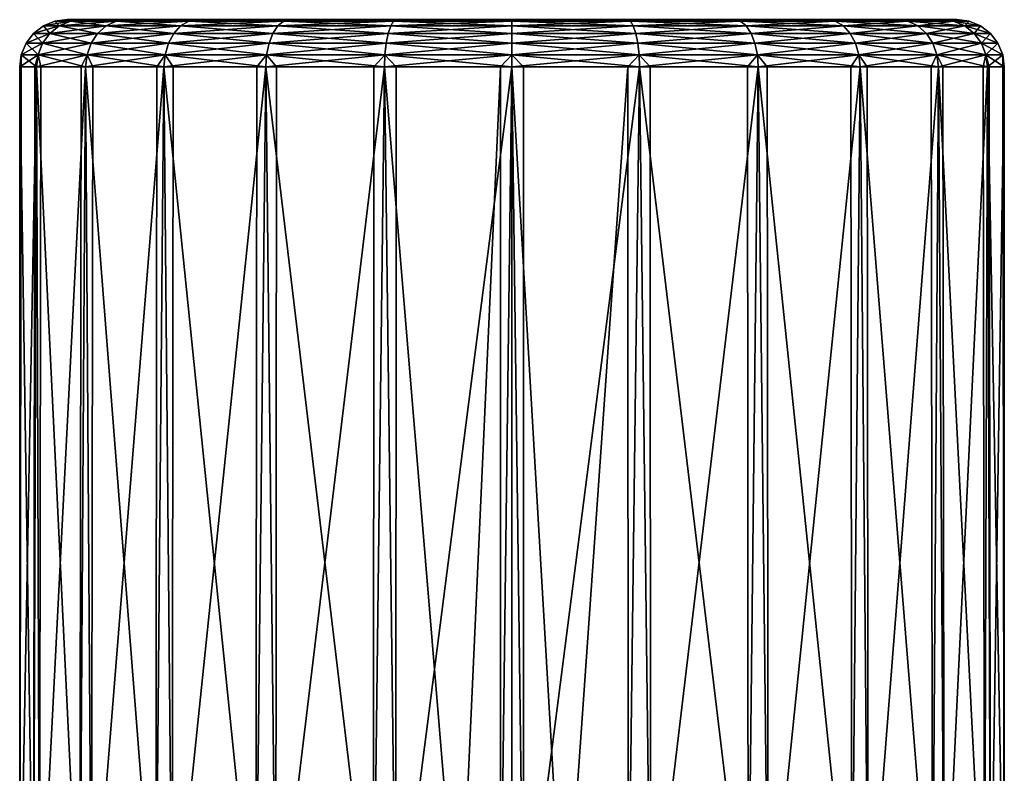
# Model space of a CAD drawing. Extents: x -0.15 to 0.15, y -0.648 to 0.028.
# Tile 639 of 656: x -0.085 to -0.065, y 0.012 to 0.028. Entities that reach past the tile are written whole.
import ezdxf

# ---------------------------------------------------------------- set-up
doc = ezdxf.new("R2010")
doc.units = 0
doc.layers.add('mesh', color=7, linetype='CONTINUOUS')

msp = doc.modelspace()

# ---------------------------------------------------------------- meshes
at = {"layer": 'mesh'}
mesh = msp.add_polyface(dxfattribs=at)
corners = [(-0.0844, 0.027826, -0.591194), (-0.08408, 0.027826, -0.588761), (-0.08433, 0.027792, -0.588694), (-0.083141, 0.027826, -0.595894), (-0.08408, 0.027826, -0.593627), (-0.08433, 0.027792, -0.593694), (-0.084659, 0.027792, -0.591194), (-0.084916, 0.027326, -0.593851), (-0.083891, 0.027326, -0.596327), (-0.083753, 0.027533, -0.596248), (-0.085013, 0.027084, -0.593877), (-0.083365, 0.027792, -0.586365), (-0.083574, 0.027692, -0.586244), (-0.084563, 0.027692, -0.588632), (-0.083753, 0.027533, -0.586141), (-0.0849, 0.027692, -0.591194), (-0.084763, 0.027533, -0.588578), (-0.083891, 0.027326, -0.586061), (-0.084563, 0.027692, -0.593757), (-0.083365, 0.027792, -0.596024), (-0.085107, 0.027533, -0.591194), (-0.084916, 0.027326, -0.588537), (-0.083977, 0.027084, -0.586011), (-0.083574, 0.027692, -0.596144), (-0.084763, 0.027533, -0.59381), (-0.085266, 0.027326, -0.591194), (-0.085013, 0.027084, -0.588511), (-0.085366, 0.027084, -0.591194)]
mesh.append_faces([[corners[k] for k in face] for face in [(0, 1, 2, 2), (3, 4, 5, 5), (4, 0, 6, 6), (7, 8, 9, 9), (7, 10, 8, 8), (11, 2, 1, 1), (11, 12, 2, 2), (2, 6, 0, 0), (2, 13, 6, 6), (12, 13, 2, 2), (12, 14, 13, 13), (6, 5, 4, 4), (6, 15, 5, 5), (13, 15, 6, 6), (13, 16, 15, 15), (14, 16, 13, 13), (14, 17, 16, 16), (5, 18, 19, 19), (15, 18, 5, 5), (15, 20, 18, 18), (16, 20, 15, 15), (16, 21, 20, 20), (17, 21, 16, 16), (17, 22, 21, 21), (18, 23, 19, 19), (18, 24, 23, 23), (20, 24, 18, 18), (20, 25, 24, 24), (21, 25, 20, 20), (21, 26, 25, 25), (22, 26, 21, 21), (24, 9, 23, 23), (24, 7, 9, 9), (25, 7, 24, 24), (25, 27, 7, 7), (26, 27, 25, 25)]])
mesh = msp.add_polyface(dxfattribs=at)
corners = [(-0.075, 0.027826, -0.591194), (-0.08408, 0.027826, -0.593627), (-0.083141, 0.027826, -0.595894), (-0.0844, 0.027826, -0.591194), (-0.083141, 0.027826, -0.586494), (-0.08408, 0.027826, -0.588761), (-0.083365, 0.027792, -0.586365), (-0.081647, 0.027826, -0.584548), (-0.08183, 0.027792, -0.584365), (-0.0797, 0.027826, -0.599335), (-0.081647, 0.027826, -0.597841), (-0.08183, 0.027792, -0.598024), (-0.083365, 0.027792, -0.596024), (-0.082, 0.027692, -0.598195), (-0.082147, 0.027533, -0.598341), (-0.07995, 0.027692, -0.599768), (-0.083753, 0.027533, -0.596248), (-0.083891, 0.027326, -0.596327), (-0.082259, 0.027326, -0.598454), (-0.080054, 0.027533, -0.599947), (-0.083977, 0.027084, -0.596377), (-0.08233, 0.027084, -0.598524), (-0.080133, 0.027326, -0.600085), (-0.079829, 0.027792, -0.58283), (-0.082, 0.027692, -0.584194), (-0.07995, 0.027692, -0.582621), (-0.080054, 0.027533, -0.582441), (-0.083574, 0.027692, -0.586244), (-0.082147, 0.027533, -0.584047), (-0.080133, 0.027326, -0.582304), (-0.083753, 0.027533, -0.586141), (-0.082259, 0.027326, -0.583935), (-0.080183, 0.027084, -0.582217), (-0.083891, 0.027326, -0.586061), (-0.08233, 0.027084, -0.583865), (-0.08433, 0.027792, -0.593694), (-0.083977, 0.027084, -0.586011), (-0.083574, 0.027692, -0.596144), (-0.079829, 0.027792, -0.599559)]
mesh.append_faces([[corners[k] for k in face] for face in [(0, 1, 2, 2), (0, 3, 1, 1), (0, 4, 5, 5), (5, 4, 6, 6), (4, 7, 8, 8), (9, 10, 11, 11), (10, 2, 12, 12), (13, 14, 15, 15), (16, 14, 13, 13), (16, 17, 14, 14), (14, 18, 19, 19), (17, 18, 14, 14), (17, 20, 18, 18), (18, 21, 22, 22), (23, 8, 7, 7), (8, 6, 4, 4), (8, 24, 6, 6), (25, 24, 8, 8), (25, 26, 24, 24), (24, 27, 6, 6), (24, 28, 27, 27), (26, 28, 24, 24), (26, 29, 28, 28), (28, 30, 27, 27), (28, 31, 30, 30), (29, 31, 28, 28), (29, 32, 31, 31), (31, 33, 30, 30), (31, 34, 33, 33), (32, 34, 31, 31), (35, 12, 2, 2), (34, 36, 33, 33), (12, 11, 10, 10), (12, 37, 11, 11), (11, 13, 38, 38), (37, 13, 11, 11), (37, 16, 13, 13)]])
mesh = msp.add_polyface(dxfattribs=at)
corners = [(-0.08408, 0.027826, -0.588761), (-0.0844, 0.027826, -0.591194), (-0.075, 0.027826, -0.591194), (-0.0797, 0.027826, -0.599335), (-0.077433, 0.027826, -0.600274), (-0.081647, 0.027826, -0.597841), (-0.083141, 0.027826, -0.595894), (-0.077433, 0.027826, -0.582115), (-0.0797, 0.027826, -0.583054), (-0.081647, 0.027826, -0.584548), (-0.083141, 0.027826, -0.586494), (-0.079829, 0.027792, -0.58283), (-0.0775, 0.027792, -0.581865), (-0.079829, 0.027792, -0.599559), (-0.0775, 0.027792, -0.600524), (-0.07995, 0.027692, -0.599768), (-0.082, 0.027692, -0.598195), (-0.077562, 0.027692, -0.600757), (-0.080054, 0.027533, -0.599947), (-0.082147, 0.027533, -0.598341), (-0.077616, 0.027533, -0.600957), (-0.080133, 0.027326, -0.600085), (-0.082259, 0.027326, -0.598454), (-0.077657, 0.027326, -0.601111), (-0.080183, 0.027084, -0.600172), (-0.077562, 0.027692, -0.581632), (-0.075, 0.027692, -0.581294), (-0.07995, 0.027692, -0.582621), (-0.08183, 0.027792, -0.584365), (-0.077616, 0.027533, -0.581432), (-0.075, 0.027533, -0.581087), (-0.080054, 0.027533, -0.582441), (-0.077657, 0.027326, -0.581278), (-0.075, 0.027326, -0.580928), (-0.080133, 0.027326, -0.582304), (-0.077683, 0.027084, -0.581182), (-0.075, 0.027084, -0.580828), (-0.080183, 0.027084, -0.582217), (-0.08183, 0.027792, -0.598024)]
mesh.append_faces([[corners[k] for k in face] for face in [(0, 1, 2, 2), (2, 3, 4, 4), (2, 5, 3, 3), (6, 5, 2, 2), (2, 7, 8, 8), (2, 9, 10, 10), (8, 9, 2, 2), (9, 8, 11, 11), (8, 7, 12, 12), (4, 3, 13, 13), (13, 14, 4, 4), (13, 15, 14, 14), (16, 15, 13, 13), (15, 17, 14, 14), (15, 18, 17, 17), (19, 18, 15, 15), (18, 20, 17, 17), (18, 21, 20, 20), (22, 21, 18, 18), (21, 23, 20, 20), (21, 24, 23, 23), (12, 11, 8, 8), (12, 25, 11, 11), (26, 25, 12, 12), (11, 27, 28, 28), (25, 27, 11, 11), (25, 29, 27, 27), (30, 29, 25, 25), (29, 31, 27, 27), (29, 32, 31, 31), (33, 32, 29, 29), (32, 34, 31, 31), (32, 35, 34, 34), (36, 35, 32, 32), (35, 37, 34, 34), (38, 13, 3, 3)]])
mesh = msp.add_polyface(dxfattribs=at)
corners = [(-0.075, 0.027826, -0.591194), (-0.075, 0.027826, -0.600594), (-0.072567, 0.027826, -0.600274), (-0.077433, 0.027826, -0.600274), (-0.075, 0.027826, -0.581794), (-0.077433, 0.027826, -0.582115), (-0.072567, 0.027826, -0.582115), (-0.075, 0.027792, -0.581536), (-0.0725, 0.027792, -0.581865), (-0.075, 0.027792, -0.600853), (-0.0775, 0.027792, -0.600524), (-0.077562, 0.027692, -0.600757), (-0.0725, 0.027792, -0.600524), (-0.075, 0.027692, -0.601094), (-0.077616, 0.027533, -0.600957), (-0.072438, 0.027692, -0.600757), (-0.075, 0.027533, -0.601301), (-0.077657, 0.027326, -0.601111), (-0.072384, 0.027533, -0.600957), (-0.075, 0.027326, -0.60146), (-0.077683, 0.027084, -0.601207), (-0.072343, 0.027326, -0.601111), (-0.075, 0.027084, -0.60156), (-0.072438, 0.027692, -0.581632), (-0.0775, 0.027792, -0.581865), (-0.075, 0.027692, -0.581294), (-0.072384, 0.027533, -0.581432), (-0.075, 0.027533, -0.581087), (-0.077562, 0.027692, -0.581632), (-0.072343, 0.027326, -0.581278), (-0.075, 0.027326, -0.580928), (-0.077616, 0.027533, -0.581432), (-0.072317, 0.027084, -0.581182), (-0.075, 0.027084, -0.580828), (-0.077657, 0.027326, -0.581278)]
mesh.append_faces([[corners[k] for k in face] for face in [(0, 1, 2, 2), (3, 1, 0, 0), (0, 4, 5, 5), (6, 4, 0, 0), (5, 4, 7, 7), (4, 6, 8, 8), (2, 1, 9, 9), (1, 3, 10, 10), (10, 9, 1, 1), (10, 11, 9, 9), (9, 12, 2, 2), (9, 13, 12, 12), (11, 13, 9, 9), (11, 14, 13, 13), (13, 15, 12, 12), (13, 16, 15, 15), (14, 16, 13, 13), (14, 17, 16, 16), (16, 18, 15, 15), (16, 19, 18, 18), (17, 19, 16, 16), (17, 20, 19, 19), (19, 21, 18, 18), (19, 22, 21, 21), (8, 7, 4, 4), (8, 23, 7, 7), (7, 24, 5, 5), (7, 25, 24, 24), (23, 25, 7, 7), (23, 26, 25, 25), (25, 27, 28, 28), (26, 27, 25, 25), (26, 29, 27, 27), (27, 30, 31, 31), (29, 30, 27, 27), (29, 32, 30, 30), (30, 33, 34, 34)]])
mesh = msp.add_polyface(dxfattribs=at)
corners = [(-0.075, 0.027826, -0.591194), (-0.072567, 0.027826, -0.600274), (-0.0703, 0.027826, -0.599335), (-0.068353, 0.027826, -0.597841), (-0.066859, 0.027826, -0.595894), (-0.06592, 0.027826, -0.593627), (-0.0656, 0.027826, -0.591194), (-0.0703, 0.027826, -0.583054), (-0.072567, 0.027826, -0.582115), (-0.068353, 0.027826, -0.584548), (-0.066859, 0.027826, -0.586494), (-0.070171, 0.027792, -0.58283), (-0.070171, 0.027792, -0.599559), (-0.0725, 0.027792, -0.600524), (-0.072438, 0.027692, -0.600757), (-0.07005, 0.027692, -0.599768), (-0.072384, 0.027533, -0.600957), (-0.069946, 0.027533, -0.599947), (-0.072343, 0.027326, -0.601111), (-0.069867, 0.027326, -0.600085), (-0.072317, 0.027084, -0.601207), (-0.075, 0.027084, -0.60156), (-0.069817, 0.027084, -0.600172), (-0.06817, 0.027792, -0.584365), (-0.0725, 0.027792, -0.581865), (-0.07005, 0.027692, -0.582621), (-0.068, 0.027692, -0.584194), (-0.072438, 0.027692, -0.581632), (-0.069946, 0.027533, -0.582441), (-0.067853, 0.027533, -0.584047), (-0.072384, 0.027533, -0.581432), (-0.069867, 0.027326, -0.582304), (-0.067741, 0.027326, -0.583935), (-0.072343, 0.027326, -0.581278), (-0.069817, 0.027084, -0.582217), (-0.06767, 0.027084, -0.583865), (-0.0698, 0.026826, -0.582188), (-0.072317, 0.027084, -0.581182), (-0.072308, 0.026826, -0.581149)]
mesh.append_faces([[corners[k] for k in face] for face in [(0, 1, 2, 2), (0, 3, 4, 4), (2, 3, 0, 0), (5, 6, 0, 0), (0, 7, 8, 8), (0, 9, 7, 7), (10, 9, 0, 0), (8, 7, 11, 11), (3, 2, 12, 12), (2, 1, 13, 13), (13, 12, 2, 2), (13, 14, 12, 12), (14, 15, 12, 12), (14, 16, 15, 15), (16, 17, 15, 15), (16, 18, 17, 17), (18, 19, 17, 17), (18, 20, 19, 19), (21, 20, 18, 18), (20, 22, 19, 19), (23, 11, 7, 7), (11, 24, 8, 8), (11, 25, 24, 24), (26, 25, 11, 11), (25, 27, 24, 24), (25, 28, 27, 27), (29, 28, 25, 25), (28, 30, 27, 27), (28, 31, 30, 30), (32, 31, 28, 28), (31, 33, 30, 30), (31, 34, 33, 33), (35, 34, 31, 31), (35, 36, 34, 34), (34, 37, 33, 33), (34, 38, 37, 37)]])
mesh = msp.add_polyface(dxfattribs=at)
corners = [(-0.075, 0.027826, -0.591194), (-0.066859, 0.027826, -0.595894), (-0.06592, 0.027826, -0.593627), (-0.06592, 0.027826, -0.588761), (-0.066859, 0.027826, -0.586494), (-0.0656, 0.027826, -0.591194), (-0.0703, 0.027826, -0.583054), (-0.068353, 0.027826, -0.584548), (-0.06817, 0.027792, -0.584365), (-0.066635, 0.027792, -0.586365), (-0.068353, 0.027826, -0.597841), (-0.06817, 0.027792, -0.598024), (-0.070171, 0.027792, -0.599559), (-0.07005, 0.027692, -0.599768), (-0.066635, 0.027792, -0.596024), (-0.068, 0.027692, -0.598195), (-0.069946, 0.027533, -0.599947), (-0.066426, 0.027692, -0.596144), (-0.067853, 0.027533, -0.598341), (-0.069867, 0.027326, -0.600085), (-0.066247, 0.027533, -0.596248), (-0.067741, 0.027326, -0.598454), (-0.069817, 0.027084, -0.600172), (-0.06767, 0.027084, -0.598524), (-0.066109, 0.027326, -0.596327), (-0.067646, 0.026826, -0.598548), (-0.066426, 0.027692, -0.586244), (-0.068, 0.027692, -0.584194), (-0.070171, 0.027792, -0.58283), (-0.066247, 0.027533, -0.586141), (-0.067853, 0.027533, -0.584047), (-0.07005, 0.027692, -0.582621), (-0.066109, 0.027326, -0.586061), (-0.067741, 0.027326, -0.583935), (-0.069946, 0.027533, -0.582441), (-0.066023, 0.027084, -0.586011), (-0.06767, 0.027084, -0.583865), (-0.069867, 0.027326, -0.582304), (-0.067646, 0.026826, -0.58384)]
mesh.append_faces([[corners[k] for k in face] for face in [(0, 1, 2, 2), (0, 3, 4, 4), (0, 5, 3, 3), (6, 7, 8, 8), (7, 4, 9, 9), (1, 10, 11, 11), (12, 11, 10, 10), (12, 13, 11, 11), (11, 14, 1, 1), (11, 15, 14, 14), (13, 15, 11, 11), (13, 16, 15, 15), (15, 17, 14, 14), (15, 18, 17, 17), (16, 18, 15, 15), (16, 19, 18, 18), (18, 20, 17, 17), (18, 21, 20, 20), (19, 21, 18, 18), (19, 22, 21, 21), (21, 23, 24, 24), (22, 23, 21, 21), (22, 25, 23, 23), (9, 8, 7, 7), (9, 26, 8, 8), (8, 27, 28, 28), (26, 27, 8, 8), (26, 29, 27, 27), (27, 30, 31, 31), (29, 30, 27, 27), (29, 32, 30, 30), (30, 33, 34, 34), (32, 33, 30, 30), (32, 35, 33, 33), (33, 36, 37, 37), (35, 36, 33, 33), (35, 38, 36, 36)]])
mesh = msp.add_polyface(dxfattribs=at)
corners = [(-0.066859, 0.027826, -0.586494), (-0.06592, 0.027826, -0.588761), (-0.06567, 0.027792, -0.588694), (-0.0656, 0.027826, -0.591194), (-0.065341, 0.027792, -0.591194), (-0.06592, 0.027826, -0.593627), (-0.06567, 0.027792, -0.593694), (-0.066859, 0.027826, -0.595894), (-0.066635, 0.027792, -0.596024), (-0.066426, 0.027692, -0.596144), (-0.065437, 0.027692, -0.593757), (-0.066247, 0.027533, -0.596248), (-0.0651, 0.027692, -0.591194), (-0.065237, 0.027533, -0.59381), (-0.066109, 0.027326, -0.596327), (-0.067741, 0.027326, -0.598454), (-0.066635, 0.027792, -0.586365), (-0.065437, 0.027692, -0.588632), (-0.064893, 0.027533, -0.591194), (-0.065084, 0.027326, -0.593851), (-0.066023, 0.027084, -0.596377), (-0.066426, 0.027692, -0.586244), (-0.065237, 0.027533, -0.588578), (-0.064734, 0.027326, -0.591194), (-0.064987, 0.027084, -0.593877), (-0.066247, 0.027533, -0.586141), (-0.065084, 0.027326, -0.588537), (-0.064634, 0.027084, -0.591194), (-0.066109, 0.027326, -0.586061), (-0.064987, 0.027084, -0.588511)]
mesh.append_faces([[corners[k] for k in face] for face in [(0, 1, 2, 2), (1, 3, 4, 4), (3, 5, 6, 6), (5, 7, 8, 8), (8, 6, 5, 5), (8, 9, 6, 6), (6, 4, 3, 3), (6, 10, 4, 4), (9, 10, 6, 6), (9, 11, 10, 10), (4, 2, 1, 1), (4, 12, 2, 2), (10, 12, 4, 4), (10, 13, 12, 12), (11, 13, 10, 10), (11, 14, 13, 13), (15, 14, 11, 11), (2, 16, 0, 0), (2, 17, 16, 16), (12, 17, 2, 2), (12, 18, 17, 17), (13, 18, 12, 12), (13, 19, 18, 18), (14, 19, 13, 13), (14, 20, 19, 19), (17, 21, 16, 16), (17, 22, 21, 21), (18, 22, 17, 17), (18, 23, 22, 22), (19, 23, 18, 18), (19, 24, 23, 23), (22, 25, 21, 21), (22, 26, 25, 25), (23, 26, 22, 22), (23, 27, 26, 26), (26, 28, 25, 25), (26, 29, 28, 28)]])
mesh = msp.add_polyface(dxfattribs=at)
corners = [(-0.082525, 0.007726, -0.584016), (-0.082502, 0.026826, -0.584034), (-0.082354, 0.026826, -0.58384), (-0.084007, 0.026826, -0.585994), (-0.084127, 0.007726, -0.586208), (-0.0841, 0.026826, -0.586219), (-0.085046, 0.026826, -0.588503), (-0.085106, 0.007726, -0.58874), (-0.085077, 0.026826, -0.588744), (-0.0854, 0.026826, -0.591194), (-0.085397, 0.007726, -0.59144), (-0.085368, 0.026826, -0.591436), (-0.085046, 0.026826, -0.593886), (-0.084979, 0.007726, -0.594122), (-0.084952, 0.026826, -0.594111), (-0.084007, 0.026826, -0.596394), (-0.083881, 0.007726, -0.596605), (-0.083858, 0.026826, -0.596588), (-0.082354, 0.026826, -0.598548), (-0.082178, 0.007726, -0.59872), (-0.082161, 0.026826, -0.598697), (-0.085013, 0.027084, -0.588511), (-0.083977, 0.027084, -0.586011), (-0.08233, 0.027084, -0.583865), (-0.08233, 0.027084, -0.598524), (-0.083977, 0.027084, -0.596377), (-0.085013, 0.027084, -0.593877), (-0.085366, 0.027084, -0.591194), (-0.084916, 0.027326, -0.593851), (-0.083891, 0.027326, -0.596327), (-0.082259, 0.027326, -0.598454), (-0.080183, 0.027084, -0.582217)]
mesh.append_faces([[corners[k] for k in face] for face in [(0, 1, 2, 2), (0, 3, 1, 1), (4, 5, 3, 3), (4, 6, 5, 5), (7, 8, 6, 6), (7, 9, 8, 8), (10, 11, 9, 9), (10, 12, 11, 11), (13, 14, 12, 12), (13, 15, 14, 14), (16, 17, 15, 15), (16, 18, 17, 17), (19, 20, 18, 18), (21, 6, 8, 8), (22, 3, 5, 5), (23, 2, 1, 1), (24, 18, 20, 20), (25, 15, 17, 17), (26, 12, 14, 14), (27, 9, 11, 11), (27, 26, 28, 28), (27, 12, 26, 26), (11, 12, 27, 27), (26, 25, 29, 29), (26, 15, 25, 25), (14, 15, 26, 26), (25, 24, 30, 30), (25, 18, 24, 24), (17, 18, 25, 25), (31, 2, 23, 23), (23, 3, 22, 22), (1, 3, 23, 23), (22, 6, 21, 21), (5, 6, 22, 22), (21, 9, 27, 27), (8, 9, 21, 21)]])
mesh = msp.add_polyface(dxfattribs=at)
corners = [(-0.075245, 0.007821, -0.580807), (-0.075242, 0.026826, -0.580826), (-0.075, 0.026826, -0.580794), (-0.07255, 0.026826, -0.581117), (-0.07389, 0.007726, -0.580854), (-0.077928, 0.007726, -0.581215), (-0.077917, 0.026826, -0.581242), (-0.077692, 0.026826, -0.581149), (-0.0802, 0.026826, -0.582188), (-0.080411, 0.007726, -0.582313), (-0.080393, 0.026826, -0.582336), (-0.082354, 0.026826, -0.58384), (-0.082178, 0.007726, -0.59872), (-0.0802, 0.026826, -0.600201), (-0.082161, 0.026826, -0.598697), (-0.079986, 0.007726, -0.600321), (-0.079975, 0.026826, -0.600294), (-0.077692, 0.026826, -0.60124), (-0.077454, 0.007726, -0.601301), (-0.07745, 0.026826, -0.601272), (-0.075, 0.026826, -0.601594), (-0.074755, 0.007726, -0.601591), (-0.074758, 0.026826, -0.601562), (-0.072308, 0.026826, -0.60124), (-0.080183, 0.027084, -0.582217), (-0.077683, 0.027084, -0.581182), (-0.075, 0.027084, -0.580828), (-0.075, 0.027084, -0.60156), (-0.077683, 0.027084, -0.601207), (-0.080183, 0.027084, -0.600172), (-0.08233, 0.027084, -0.598524), (-0.080133, 0.027326, -0.600085), (-0.077657, 0.027326, -0.601111), (-0.075, 0.027326, -0.60146), (-0.072317, 0.027084, -0.581182), (-0.075, 0.027326, -0.580928)]
mesh.append_faces([[corners[k] for k in face] for face in [(0, 1, 2, 2), (3, 4, 2, 2), (5, 6, 7, 7), (5, 8, 6, 6), (9, 10, 8, 8), (9, 11, 10, 10), (12, 13, 14, 14), (15, 16, 13, 13), (15, 17, 16, 16), (18, 19, 17, 17), (18, 20, 19, 19), (21, 22, 20, 20), (21, 23, 22, 22), (24, 8, 10, 10), (25, 7, 6, 6), (26, 2, 1, 1), (27, 20, 22, 22), (28, 17, 19, 19), (29, 13, 16, 16), (30, 29, 31, 31), (30, 13, 29, 29), (14, 13, 30, 30), (29, 28, 32, 32), (29, 17, 28, 28), (16, 17, 29, 29), (28, 27, 33, 33), (28, 20, 27, 27), (19, 20, 28, 28), (22, 23, 27, 27), (34, 26, 35, 35), (34, 2, 26, 26), (3, 2, 34, 34), (26, 7, 25, 25), (1, 7, 26, 26), (25, 8, 24, 24), (6, 8, 25, 25), (10, 11, 24, 24)]])
mesh = msp.add_polyface(dxfattribs=at)
corners = [(-0.065873, 0.007726, -0.59618), (-0.0659, 0.026826, -0.596169), (-0.065993, 0.026826, -0.596394), (-0.064954, 0.026826, -0.593886), (-0.064894, 0.007726, -0.593648), (-0.064923, 0.026826, -0.593644), (-0.0646, 0.026826, -0.591194), (-0.064603, 0.007726, -0.590949), (-0.064632, 0.026826, -0.590953), (-0.064954, 0.026826, -0.588503), (-0.065021, 0.007726, -0.588266), (-0.065048, 0.026826, -0.588277), (-0.065993, 0.026826, -0.585994), (-0.066119, 0.007726, -0.585783), (-0.066142, 0.026826, -0.585801), (-0.067646, 0.026826, -0.58384), (-0.066023, 0.027084, -0.586011), (-0.064987, 0.027084, -0.588511), (-0.064634, 0.027084, -0.591194), (-0.064987, 0.027084, -0.593877), (-0.066023, 0.027084, -0.596377), (-0.06767, 0.027084, -0.598524), (-0.066109, 0.027326, -0.596327), (-0.065084, 0.027326, -0.593851), (-0.064734, 0.027326, -0.591194), (-0.065084, 0.027326, -0.588537), (-0.066109, 0.027326, -0.586061), (-0.066555, 0.007726, -0.594387), (-0.066387, 0.007726, -0.594045), (-0.066667, 0.007726, -0.5946)]
mesh.append_faces([[corners[k] for k in face] for face in [(0, 1, 2, 2), (0, 3, 1, 1), (4, 3, 0, 0), (4, 5, 3, 3), (4, 6, 5, 5), (7, 6, 4, 4), (7, 8, 6, 6), (7, 9, 8, 8), (10, 9, 7, 7), (10, 11, 9, 9), (10, 12, 11, 11), (13, 12, 10, 10), (13, 14, 12, 12), (13, 15, 14, 14), (16, 12, 14, 14), (17, 9, 11, 11), (18, 6, 8, 8), (19, 3, 5, 5), (20, 2, 1, 1), (21, 20, 22, 22), (21, 2, 20, 20), (20, 19, 23, 23), (20, 3, 19, 19), (1, 3, 20, 20), (19, 18, 24, 24), (19, 6, 18, 18), (5, 6, 19, 19), (18, 17, 25, 25), (18, 9, 17, 17), (8, 9, 18, 18), (17, 16, 26, 26), (17, 12, 16, 16), (11, 12, 17, 17), (14, 15, 16, 16), (0, 27, 28, 28), (29, 27, 0, 0)]])
mesh = msp.add_polyface(dxfattribs=at)
corners = [(-0.072308, 0.026826, -0.581149), (-0.072546, 0.007726, -0.581088), (-0.07255, 0.026826, -0.581117), (-0.070014, 0.007726, -0.582067), (-0.072072, 0.007726, -0.601174), (-0.072083, 0.026826, -0.601147), (-0.072308, 0.026826, -0.60124), (-0.0698, 0.026826, -0.600201), (-0.069589, 0.007726, -0.600076), (-0.069607, 0.026826, -0.600053), (-0.067646, 0.026826, -0.598548), (-0.067475, 0.007726, -0.598373), (-0.067498, 0.026826, -0.598355), (-0.065993, 0.026826, -0.596394), (-0.065873, 0.007726, -0.59618), (-0.067822, 0.007726, -0.583669), (-0.067646, 0.026826, -0.58384), (-0.066119, 0.007726, -0.585783), (-0.067839, 0.026826, -0.583692), (-0.0698, 0.026826, -0.582188), (-0.070025, 0.026826, -0.582094), (-0.072317, 0.027084, -0.581182), (-0.069817, 0.027084, -0.582217), (-0.06767, 0.027084, -0.583865), (-0.06767, 0.027084, -0.598524), (-0.069817, 0.027084, -0.600172), (-0.072317, 0.027084, -0.601207), (-0.075, 0.027084, -0.60156), (-0.068003, 0.007726, -0.595563), (-0.06757, 0.007726, -0.595432), (-0.068221, 0.007726, -0.584867), (-0.068361, 0.007726, -0.584761), (-0.06806, 0.007726, -0.584937), (-0.0685, 0.007726, -0.595614), (-0.074755, 0.007726, -0.601591), (-0.067867, 0.007726, -0.584996), (-0.067683, 0.007726, -0.585043)]
mesh.append_faces([[corners[k] for k in face] for face in [(0, 1, 2, 2), (0, 3, 1, 1), (4, 5, 6, 6), (4, 7, 5, 5), (8, 7, 4, 4), (8, 9, 7, 7), (8, 10, 9, 9), (11, 10, 8, 8), (11, 12, 10, 10), (11, 13, 12, 12), (14, 13, 11, 11), (15, 16, 17, 17), (15, 18, 16, 16), (15, 19, 18, 18), (3, 19, 15, 15), (3, 20, 19, 19), (0, 20, 3, 3), (21, 0, 2, 2), (22, 19, 20, 20), (23, 16, 18, 18), (24, 10, 12, 12), (25, 7, 9, 9), (26, 6, 5, 5), (27, 6, 26, 26), (26, 7, 25, 25), (5, 7, 26, 26), (9, 10, 25, 25), (12, 13, 24, 24), (18, 19, 23, 23), (20, 0, 22, 22), (28, 29, 11, 11), (15, 30, 31, 31), (32, 30, 15, 15), (33, 4, 34, 34), (8, 4, 33, 33), (15, 35, 32, 32), (36, 35, 15, 15)]])
mesh = msp.add_polyface(dxfattribs=at)
corners = [(-0.07611, 0.007726, -0.580854), (-0.075242, 0.026826, -0.580826), (-0.075245, 0.007821, -0.580807), (-0.077692, 0.026826, -0.581149), (-0.077928, 0.007726, -0.581215), (-0.075, 0.026826, -0.580794), (-0.075, 0.007848, -0.580794), (-0.07389, 0.007726, -0.580854), (-0.07255, 0.026826, -0.581117), (-0.072546, 0.007726, -0.581088), (-0.080411, 0.007726, -0.582313), (-0.0802, 0.026826, -0.582188), (-0.082525, 0.007726, -0.584016), (-0.082354, 0.026826, -0.58384), (-0.084127, 0.007726, -0.586208), (-0.084007, 0.026826, -0.585994), (-0.085106, 0.007726, -0.58874), (-0.085046, 0.026826, -0.588503), (-0.085397, 0.007726, -0.59144), (-0.0854, 0.026826, -0.591194), (-0.084979, 0.007726, -0.594122), (-0.085046, 0.026826, -0.593886), (-0.083881, 0.007726, -0.596605), (-0.084007, 0.026826, -0.596394), (-0.082178, 0.007726, -0.59872), (-0.082354, 0.026826, -0.598548), (-0.079986, 0.007726, -0.600321), (-0.0802, 0.026826, -0.600201), (-0.077454, 0.007726, -0.601301), (-0.077692, 0.026826, -0.60124), (-0.074755, 0.007726, -0.601591), (-0.075, 0.026826, -0.601594), (-0.072072, 0.007726, -0.601174), (-0.072308, 0.026826, -0.60124), (-0.083716, 0.007726, -0.593682), (-0.083621, 0.007726, -0.594037), (-0.082893, 0.007726, -0.585185), (-0.083051, 0.007726, -0.585221), (-0.083847, 0.007726, -0.593191), (-0.083876, 0.007726, -0.59293), (-0.083938, 0.007726, -0.591176), (-0.081697, 0.007726, -0.584805), (-0.081869, 0.007726, -0.584906), (-0.081526, 0.007726, -0.584627), (-0.081213, 0.007726, -0.584253), (-0.0809, 0.007726, -0.58388), (-0.080705, 0.007726, -0.583647), (-0.0685, 0.007726, -0.595614), (-0.0815, 0.007726, -0.595614), (-0.083789, 0.007726, -0.588668), (-0.083845, 0.007726, -0.589184), (-0.083692, 0.007726, -0.587783), (-0.083649, 0.007726, -0.58738)]
mesh.append_faces([[corners[k] for k in face] for face in [(0, 1, 2, 2), (0, 3, 1, 1), (4, 3, 0, 0), (5, 6, 2, 2), (5, 7, 6, 6), (8, 9, 7, 7), (10, 11, 4, 4), (12, 13, 10, 10), (14, 15, 12, 12), (16, 17, 14, 14), (18, 19, 16, 16), (20, 21, 18, 18), (22, 23, 20, 20), (24, 25, 22, 22), (26, 27, 24, 24), (28, 29, 26, 26), (30, 31, 28, 28), (32, 33, 30, 30), (34, 35, 20, 20), (12, 36, 37, 37), (20, 38, 34, 34), (20, 39, 38, 38), (18, 39, 20, 20), (18, 40, 39, 39), (12, 41, 42, 42), (43, 41, 12, 12), (12, 44, 43, 43), (45, 44, 12, 12), (12, 46, 45, 45), (47, 24, 48, 48), (47, 26, 24, 24), (28, 26, 47, 47), (16, 49, 50, 50), (51, 49, 16, 16), (16, 52, 51, 51), (47, 30, 28, 28)]])

doc.saveas('drawing.dxf')
